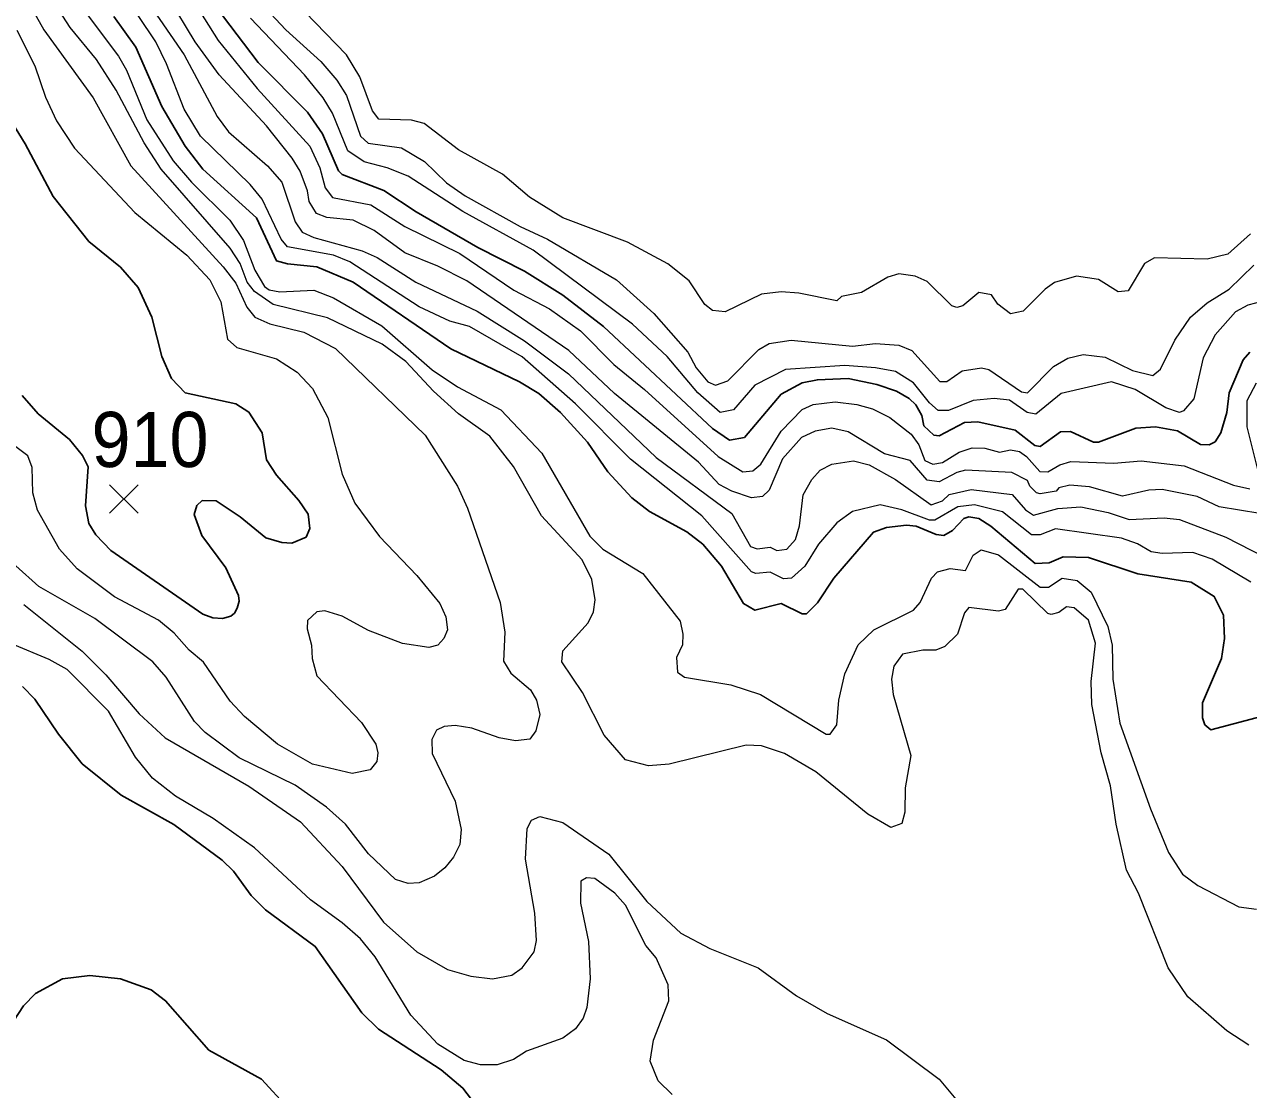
# Model space of a CAD drawing. Extents: x 265 to 291.4, y 7731.5 to 7759.6.
# Drawn here: x 276.988 to 278.762, y 7753.933 to 7755.477 of the extents above; entities that cross this region are included whole.
import ezdxf
from ezdxf.enums import TextEntityAlignment as Align

# ---------------------------------------------------------------- set-up
doc = ezdxf.new("R2010")
doc.units = 0
doc.header["$LTSCALE"] = 0.032
for name, color, linetype, lineweight in [('1', 7, 'Continuous', 25), ('2', 7, 'Continuous', 13), ('21', 7, 'Continuous', 25), ('61', 7, 'Continuous', 13)]:
    doc.layers.add(name, color=color, linetype=linetype, lineweight=lineweight)

msp = doc.modelspace()

# ---------------------------------------------------------------- linework, layer by layer
at = {"layer": '1'}
for points in [[(278.7896, 7754.4763), (278.7077, 7754.4548), (278.6989, 7754.462), (278.6957, 7754.4723), (278.6957, 7754.4938), (278.7228, 7754.5582), (278.7275, 7754.5869), (278.726, 7754.6211), (278.7124, 7754.6481), (278.679, 7754.6688), (278.6019, 7754.6807), (278.5303, 7754.7046), (278.4937, 7754.7054), (278.473, 7754.6966), (278.4531, 7754.6958), (278.3887, 7754.7499), (278.3712, 7754.7611), (278.3569, 7754.7634), (278.3497, 7754.7611), (278.333, 7754.7436), (278.3203, 7754.7364), (278.3092, 7754.738), (278.2805, 7754.7499), (278.2662, 7754.7515), (278.2376, 7754.7483), (278.2185, 7754.7412), (278.1612, 7754.6744), (278.1373, 7754.6386), (278.1214, 7754.6227), (278.115, 7754.6227), (278.0848, 7754.6378), (278.0466, 7754.6282), (278.0299, 7754.6378), (277.9981, 7754.6919), (277.971, 7754.7237), (277.948, 7754.742), (277.8939, 7754.7714), (277.8684, 7754.7913), (277.8334, 7754.8287), (277.804, 7754.8717), (277.765, 7754.9146), (277.7332, 7754.9424), (277.7054, 7754.9591), (277.6059, 7755.0069), (277.4643, 7755.1039), (277.4118, 7755.1262), (277.3689, 7755.1302), (277.353, 7755.1349), (277.3243, 7755.197), (277.2464, 7755.2678), (277.2209, 7755.3012), (277.1867, 7755.3585), (277.1493, 7755.4444), (277.1175, 7755.489)], [(277.275, 7755.4905), (277.3267, 7755.4221), (277.3983, 7755.3505), (277.4198, 7755.3187), (277.4429, 7755.2654), (277.4484, 7755.2598), (277.5089, 7755.2368), (277.5558, 7755.2057), (277.6449, 7755.154), (277.7125, 7755.1198), (277.7682, 7755.0848), (277.8271, 7755.0395), (277.9854, 7754.8915), (278.01, 7754.8748), (278.0315, 7754.8788), (278.0848, 7754.9416), (278.1151, 7754.9576), (278.1373, 7754.9623), (278.1819, 7754.9639), (278.2232, 7754.9552), (278.2519, 7754.9456), (278.2702, 7754.9353), (278.2797, 7754.9258), (278.2884, 7754.9106), (278.2916, 7754.8955), (278.306, 7754.882), (278.3139, 7754.8812), (278.3505, 7754.9003), (278.3696, 7754.9011), (278.4237, 7754.8891), (278.4523, 7754.8669)], [(276.9536, 7755.3617), (276.9886, 7755.3044), (277.0292, 7755.228), (277.0809, 7755.1628), (277.1271, 7755.1254), (277.1525, 7755.096), (277.1724, 7755.053), (277.1867, 7754.9958), (277.201, 7754.9639), (277.2209, 7754.9432), (277.2941, 7754.9273), (277.3132, 7754.9154), (277.3323, 7754.8852), (277.3386, 7754.8462), (277.3529, 7754.8239), (277.3856, 7754.7873), (277.3991, 7754.7674), (277.4015, 7754.7468), (277.3959, 7754.734), (277.3753, 7754.7253), (277.3609, 7754.7261), (277.3379, 7754.7332), (277.3005, 7754.7634), (277.2655, 7754.7865), (277.2456, 7754.7873), (277.2376, 7754.7801), (277.2336, 7754.7667), (277.2448, 7754.7364), (277.2798, 7754.6895), (277.2981, 7754.6497), (277.2988, 7754.6411), (277.2961, 7754.6312), (277.2921, 7754.6239), (277.2869, 7754.6195), (277.275, 7754.6163), (277.2607, 7754.6171), (277.2464, 7754.6226), (277.1128, 7754.7149), (277.0912, 7754.7372), (277.0809, 7754.7539), (277.0761, 7754.7794), (277.0801, 7754.8359), (277.0721, 7754.8526), (277.053, 7754.8756), (277.0077, 7754.913), (276.9846, 7754.9393)], [(278.5987, 7754.8923), (278.6273, 7754.8939), (278.6592, 7754.8883), (278.6926, 7754.8685), (278.7053, 7754.8677), (278.714, 7754.8724), (278.722, 7754.8852), (278.7307, 7754.9146), (278.7339, 7754.9433), (278.7546, 7754.991), (278.7642, 7755.0021)], [(278.4523, 7754.8669), (278.4603, 7754.8653), (278.4897, 7754.8868), (278.504, 7754.8875), (278.5374, 7754.8716), (278.5446, 7754.8716), (278.5987, 7754.8923)], [(276.9847, 7754.5176), (277.0029, 7754.4994), (277.0371, 7754.4485), (277.0714, 7754.4055), (277.1278, 7754.3601), (277.2042, 7754.3172), (277.2742, 7754.2655), (277.2909, 7754.2496), (277.3164, 7754.2146), (277.337, 7754.1939), (277.4094, 7754.1406), (277.477, 7754.0444), (277.5009, 7754.0205), (277.5916, 7753.9616), (277.6234, 7753.9353), (277.6497, 7753.9004)], [(277.3697, 7753.9067), (277.3315, 7753.9481), (277.2551, 7753.9902), (277.1923, 7754.0618), (277.1716, 7754.0777), (277.1271, 7754.0937), (277.0825, 7754.0984), (277.0427, 7754.0937), (277.0038, 7754.0722), (276.9862, 7754.0547), (276.9648, 7754.0213), (276.9473, 7754.0014), (276.9282, 7753.9886), (276.8932, 7753.9727), (276.8717, 7753.9576), (276.8518, 7753.929)]]:
    msp.add_lwpolyline(points, dxfattribs=at)
at = {"layer": '2'}
for points in [[(277.6044, 7755.0474), (277.5598, 7755.0681), (277.4596, 7755.1334), (277.4357, 7755.1429), (277.3689, 7755.1548), (277.3601, 7755.166), (277.3323, 7755.224), (277.3148, 7755.2455), (277.2432, 7755.3155), (277.2193, 7755.3545), (277.1939, 7755.4205), (277.178, 7755.4524), (277.1525, 7755.4905), (277.0865, 7755.5757), (277.0626, 7755.6242), (277.0427, 7755.6958), (277.0292, 7755.7817), (277.0157, 7755.839), (276.9624, 7756.0076)], [(277.5065, 7755.014), (277.427, 7755.0522), (277.3482, 7755.0713), (277.3211, 7755.0904), (277.3108, 7755.1039), (277.3005, 7755.131), (277.2861, 7755.1533), (277.1859, 7755.2678), (277.1613, 7755.306), (277.1207, 7755.3824), (277.092, 7755.4269), (277.0539, 7755.473), (277.0284, 7755.5128), (276.9878, 7755.6099), (276.9584, 7755.7101)], [(276.987, 7755.6751), (277.0157, 7755.586), (277.0467, 7755.5351), (277.1239, 7755.4317), (277.1358, 7755.411), (277.1652, 7755.3394), (277.2034, 7755.2797)], [(276.9695, 7755.5526), (277.0157, 7755.4699), (277.0873, 7755.3712), (277.1422, 7755.2726), (277.2758, 7755.1262), (277.2941, 7755.1024), (277.31, 7755.0674), (277.3219, 7755.053), (277.3434, 7755.0435), (277.3928, 7755.0315), (277.4389, 7755.0077), (277.5685, 7754.882), (277.6155, 7754.808), (277.6298, 7754.7762), (277.6775, 7754.6394), (277.6839, 7754.5964), (277.6823, 7754.5543), (277.6926, 7754.5368), (277.7213, 7754.5129), (277.73, 7754.4978), (277.7348, 7754.4771), (277.7292, 7754.4532), (277.7205, 7754.4413), (277.6998, 7754.4389), (277.6759, 7754.4429), (277.6362, 7754.4572), (277.6123, 7754.4612), (277.5964, 7754.4596), (277.5853, 7754.454), (277.5781, 7754.4405), (277.5789, 7754.4206), (277.6123, 7754.3514), (277.621, 7754.31), (277.6187, 7754.2886), (277.6099, 7754.2703), (277.5972, 7754.2544), (277.5821, 7754.2424), (277.5598, 7754.2329)], [(277.3148, 7755.5255), (277.3665, 7755.4699), (277.4174, 7755.4237), (277.4405, 7755.3967), (277.4548, 7755.3744), (277.4747, 7755.3155), (277.4858, 7755.3052), (277.5343, 7755.2988), (277.5678, 7755.2789), (277.5996, 7755.2479), (277.6266, 7755.2288), (277.7062, 7755.1843), (277.7459, 7755.166), (277.8462, 7755.1071), (277.9003, 7755.0586), (277.9496, 7755.0021), (277.9615, 7754.9798), (277.9782, 7754.9592), (277.9894, 7754.9544), (278.0076, 7754.9607), (278.0522, 7755.0061), (278.0673, 7755.0148), (278.0991, 7755.0196), (278.1882, 7755.0109), (278.2216, 7755.0148), (278.2551, 7755.0124), (278.2741, 7755.0045)], [(278.7649, 7755.1739), (278.7323, 7755.1445), (278.7021, 7755.1373), (278.6258, 7755.1389), (278.6114, 7755.131), (278.5876, 7755.0912), (278.5732, 7755.0896), (278.5446, 7755.1079), (278.5128, 7755.1127), (278.481, 7755.1031), (278.4674, 7755.0936), (278.4356, 7755.0618), (278.4173, 7755.0578), (278.399, 7755.0721), (278.3895, 7755.0856), (278.3712, 7755.0888), (278.3481, 7755.0697), (278.3394, 7755.0673), (278.3322, 7755.0697), (278.2964, 7755.1047), (278.2789, 7755.1127), (278.2551, 7755.1159), (278.2391, 7755.1111), (278.201, 7755.0888), (278.1723, 7755.0832), (278.1652, 7755.0769), (278.1103, 7755.088), (278.0848, 7755.0896), (278.0562, 7755.0864), (278.0037, 7755.061), (277.9854, 7755.0626), (277.9742, 7755.0713), (277.9512, 7755.1055), (277.9202, 7755.1302), (277.8621, 7755.162), (277.7682, 7755.197), (277.7197, 7755.2272), (277.6807, 7755.2606), (277.6171, 7755.2956), (277.567, 7755.3338), (277.5487, 7755.3386), (277.5017, 7755.3402), (277.4922, 7755.3521), (277.4739, 7755.4015), (277.4548, 7755.4333), (277.3641, 7755.5271)], [(277.1636, 7755.5144), (277.2193, 7755.4333), (277.267, 7755.3442), (277.2837, 7755.3219), (277.3402, 7755.2726), (277.3609, 7755.2487), (277.38, 7755.1914), (277.3904, 7755.1763), (277.4071, 7755.1684), (277.4771, 7755.1493), (277.4993, 7755.1397), (277.555, 7755.1039), (277.6441, 7755.0618), (277.7125, 7755.0188), (277.7762, 7754.9711), (277.9035, 7754.8494), (278.0132, 7754.7682), (278.0402, 7754.7205), (278.0498, 7754.7173), (278.0689, 7754.7197), (278.0785, 7754.7149), (278.0928, 7754.7165), (278.1055, 7754.7308), (278.1111, 7754.7507), (278.1166, 7754.7953), (278.1294, 7754.8176), (278.1413, 7754.8311), (278.158, 7754.8398), (278.1898, 7754.8446), (278.2121, 7754.839), (278.2503, 7754.8176), (278.302, 7754.781), (278.3187, 7754.7865), (278.3282, 7754.7961), (278.3601, 7754.8032)], [(278.2964, 7754.8168), (278.2717, 7754.8454), (278.2344, 7754.8549), (278.1819, 7754.8868), (278.158, 7754.8923), (278.1341, 7754.8876), (278.1143, 7754.8788), (278.0864, 7754.8478), (278.0673, 7754.8024), (278.0578, 7754.7929), (278.0419, 7754.7913), (278.0132, 7754.8008), (277.9949, 7754.8104), (277.9647, 7754.843), (277.843, 7754.9424), (277.777, 7755.0045), (277.629, 7755.1055), (277.5869, 7755.127), (277.5391, 7755.1461), (277.4946, 7755.1787), (277.4643, 7755.1938), (277.4262, 7755.1978), (277.411, 7755.2034), (277.4007, 7755.2209), (277.3983, 7755.236), (277.3872, 7755.2646), (277.376, 7755.2837), (277.3386, 7755.3307), (277.2702, 7755.4046), (277.2352, 7755.4524), (277.1963, 7755.5176)], [(277.2289, 7755.5176), (277.2686, 7755.454), (277.3251, 7755.3847), (277.4015, 7755.3012), (277.4158, 7755.2694), (277.4238, 7755.2408), (277.4341, 7755.2264), (277.4898, 7755.2161), (277.5391, 7755.1843), (277.6187, 7755.1453), (277.6974, 7755.092), (277.7491, 7755.065), (277.7937, 7755.0331), (277.8422, 7754.9846), (277.8867, 7754.948), (277.9933, 7754.851), (278.0291, 7754.8287), (278.0435, 7754.8303), (278.0554, 7754.8398), (278.0848, 7754.8876), (278.1151, 7754.9194), (278.131, 7754.9265), (278.1628, 7754.9305), (278.1946, 7754.9265), (278.2169, 7754.9202), (278.2423, 7754.9074), (278.2733, 7754.8836), (278.2845, 7754.8677), (278.2932, 7754.8454), (278.3044, 7754.8398), (278.3187, 7754.8422)], [(278.7435, 7755.061), (278.714, 7755.0276), (278.6965, 7754.9942), (278.683, 7754.9345), (278.6679, 7754.917), (278.6623, 7754.9146), (278.6425, 7754.9218), (278.5979, 7754.948), (278.5637, 7754.9591), (278.4905, 7754.9424), (278.4539, 7754.9122), (278.4412, 7754.9146), (278.4157, 7754.9329), (278.3935, 7754.9353), (278.3632, 7754.9321), (278.3274, 7754.9178), (278.3123, 7754.9178), (278.2996, 7754.9289), (278.2765, 7754.9576), (278.2503, 7754.9743), (278.2216, 7754.9798), (278.1771, 7754.983), (278.0912, 7754.9774), (278.0466, 7754.9544), (278.0156, 7754.9186), (277.9965, 7754.9146), (277.9639, 7754.9432), (277.9193, 7754.9958), (277.8692, 7755.0427), (277.7253, 7755.1501), (277.6234, 7755.2065), (277.5439, 7755.2575), (277.5137, 7755.2694), (277.4803, 7755.2781), (277.4564, 7755.2941), (277.4341, 7755.349), (277.4206, 7755.3712), (277.3935, 7755.4046), (277.3156, 7755.4866)], [(276.9767, 7755.4691), (277.0029, 7755.4174), (277.0181, 7755.372), (277.034, 7755.3378), (277.0602, 7755.298), (277.1477, 7755.205), (277.2233, 7755.1429), (277.2567, 7755.1071), (277.2726, 7755.0753), (277.2822, 7755.0212), (277.2957, 7755.0093), (277.353, 7754.9926), (277.3832, 7754.9735), (277.4055, 7754.9496), (277.4277, 7754.9074), (277.4484, 7754.8255), (277.4667, 7754.7834), (277.5025, 7754.7348), (277.5566, 7754.6783), (277.59, 7754.6378), (277.5988, 7754.6187), (277.6012, 7754.5996), (277.5956, 7754.5869), (277.5869, 7754.5773), (277.5741, 7754.5741), (277.5359, 7754.5797), (277.4866, 7754.5988), (277.4484, 7754.6195), (277.423, 7754.6274), (277.4118, 7754.6258), (277.3983, 7754.6131), (277.3975, 7754.6012), (277.4039, 7754.5773), (277.4047, 7754.5582), (277.4118, 7754.5328), (277.4763, 7754.4652), (277.4969, 7754.4341), (277.5001, 7754.4214), (277.4985, 7754.4087), (277.489, 7754.3967), (277.4628, 7754.3912), (277.4055, 7754.4047), (277.3546, 7754.4341), (277.3068, 7754.4739), (277.2861, 7754.4962), (277.2472, 7754.5527), (277.2265, 7754.5702), (277.205, 7754.5948)], [(277.2034, 7755.2797), (277.2297, 7755.2487), (277.2854, 7755.1938), (277.3052, 7755.1644), (277.3219, 7755.1214), (277.3355, 7755.0976), (277.3426, 7755.0928), (277.3578, 7755.0896), (277.4071, 7755.092), (277.4357, 7755.0809), (277.5057, 7755.0403), (277.5789, 7754.9767), (277.6155, 7754.952), (277.6783, 7754.9186), (277.738, 7754.8558), (277.8072, 7754.7356), (277.8263, 7754.7165), (277.8844, 7754.6815), (277.9384, 7754.6123), (277.9424, 7754.5932), (277.9416, 7754.5781), (277.9329, 7754.5598), (277.9345, 7754.5383), (277.9448, 7754.5312), (278.0116, 7754.52), (278.0546, 7754.5057), (278.1501, 7754.4484), (278.1556, 7754.4484), (278.1652, 7754.462), (278.1683, 7754.4978), (278.1771, 7754.536), (278.1962, 7754.5781), (278.2192, 7754.5996), (278.2765, 7754.6282), (278.2861, 7754.6394), (278.3028, 7754.6744), (278.3115, 7754.6839), (278.3298, 7754.6887), (278.3521, 7754.6855), (278.3632, 7754.7078), (278.3744, 7754.7157), (278.3998, 7754.7086), (278.4603, 7754.6616), (278.4722, 7754.6616), (278.4921, 7754.6744), (278.5136, 7754.6712), (278.5343, 7754.6545), (278.5581, 7754.6044), (278.5645, 7754.5773), (278.5653, 7754.528), (278.5756, 7754.4644), (278.6202, 7754.3403), (278.6464, 7754.2766), (278.6663, 7754.2456), (278.6886, 7754.2289), (278.7483, 7754.1979), (278.7737, 7754.1947)], [(278.9535, 7755.1342), (278.9344, 7755.1373), (278.8787, 7755.1286), (278.8373, 7755.0968), (278.8167, 7755.0848), (278.761, 7755.0705), (278.7435, 7755.061)], [(278.4332, 7754.9448), (278.442, 7754.9432), (278.4794, 7754.9814), (278.5001, 7754.9934), (278.5223, 7754.9989), (278.5542, 7754.9949), (278.5939, 7754.9759), (278.6234, 7754.9687), (278.6345, 7754.9775), (278.6552, 7755.0196), (278.6782, 7755.053), (278.7021, 7755.0737), (278.7339, 7755.0936), (278.7697, 7755.1286)], [(278.0419, 7754.6839), (277.9695, 7754.7651), (277.8661, 7754.847), (277.7865, 7754.9273), (277.7093, 7754.9957), (277.633, 7755.0395), (277.6044, 7755.0474)], [(277.7372, 7754.7651), (277.6966, 7754.8367), (277.6624, 7754.8804), (277.6171, 7754.913), (277.5805, 7754.9456), (277.5407, 7754.9886), (277.5065, 7755.014)], [(278.2741, 7755.0045), (278.3147, 7754.9599), (278.325, 7754.9599), (278.3473, 7754.9751), (278.3752, 7754.9798), (278.3855, 7754.9774), (278.4332, 7754.9448)], [(278.7761, 7754.8303), (278.7602, 7754.8939), (278.7602, 7754.9321), (278.7737, 7754.9576)], [(276.9998, 7754.7985), (276.999, 7754.8351), (276.9926, 7754.8518), (276.952, 7754.882)], [(278.3187, 7754.8422), (278.3426, 7754.8573), (278.3617, 7754.8637), (278.3799, 7754.8629), (278.4014, 7754.8573), (278.4173, 7754.8605), (278.43, 7754.8581)], [(278.43, 7754.8581), (278.4404, 7754.851), (278.4595, 7754.8295), (278.4714, 7754.8287), (278.4889, 7754.839), (278.5048, 7754.8438), (278.5669, 7754.8414), (278.6067, 7754.8446), (278.6687, 7754.8374), (278.7403, 7754.8096), (278.7642, 7754.804)], [(278.4452, 7754.808), (278.442, 7754.816), (278.4189, 7754.8279), (278.3521, 7754.8311), (278.3394, 7754.8279), (278.3139, 7754.8144), (278.2964, 7754.8168)], [(277.205, 7754.5948), (277.1819, 7754.6139), (277.1183, 7754.6473), (277.0642, 7754.6879), (277.0387, 7754.7165), (277.0069, 7754.773), (276.9998, 7754.7985)], [(278.3601, 7754.8032), (278.4197, 7754.7961), (278.4388, 7754.7738), (278.4507, 7754.7658), (278.4857, 7754.7754), (278.5192, 7754.7778), (278.5589, 7754.7698)], [(278.7785, 7754.7682), (278.7196, 7754.7778), (278.6878, 7754.7929), (278.6369, 7754.8032), (278.6178, 7754.8024), (278.5796, 7754.7937), (278.5319, 7754.8072), (278.5032, 7754.8096), (278.4873, 7754.8056), (278.4834, 7754.8008), (278.4603, 7754.7969), (278.4547, 7754.7985), (278.4452, 7754.808)], [(278.7657, 7754.6688), (278.7093, 7754.7022), (278.6814, 7754.7118), (278.6369, 7754.7102), (278.621, 7754.7126), (278.6011, 7754.7245), (278.578, 7754.7324), (278.4826, 7754.746), (278.4603, 7754.7372), (278.4476, 7754.7372), (278.4054, 7754.7706), (278.3648, 7754.781), (278.341, 7754.7778), (278.3076, 7754.7587), (278.2996, 7754.7587), (278.2598, 7754.7738), (278.228, 7754.781), (278.1882, 7754.7714), (278.1652, 7754.7547), (278.1389, 7754.7237), (278.119, 7754.6919), (278.0999, 7754.6744), (278.088, 7754.6736), (278.0689, 7754.6831), (278.0482, 7754.6815), (278.0419, 7754.6839)], [(278.7626, 7753.9974), (278.7308, 7754.0181), (278.6743, 7754.0674), (278.6456, 7754.1096), (278.6027, 7754.2178), (278.5852, 7754.2512), (278.5701, 7754.318), (278.5621, 7754.3737), (278.5486, 7754.4214), (278.535, 7754.4914), (278.5343, 7754.5248), (278.5406, 7754.5805), (278.5303, 7754.6139), (278.5096, 7754.6314), (278.4985, 7754.633), (278.4873, 7754.625), (278.4762, 7754.6219), (278.4714, 7754.6235), (278.4348, 7754.6585), (278.4285, 7754.6585), (278.4094, 7754.629), (278.3998, 7754.6266), (278.3569, 7754.6322), (278.3505, 7754.6243), (278.3402, 7754.5932), (278.3219, 7754.5757), (278.3091, 7754.5702), (278.2901, 7754.5702), (278.2606, 7754.5646), (278.2479, 7754.5471), (278.2447, 7754.528), (278.2471, 7754.5057), (278.2726, 7754.4174), (278.2646, 7754.3705), (278.2638, 7754.3355), (278.2598, 7754.3188), (278.2439, 7754.3132), (278.2105, 7754.3323), (278.1349, 7754.3936), (278.0896, 7754.4206), (278.0562, 7754.4317), (278.0339, 7754.4325), (277.9225, 7754.4047), (277.8923, 7754.4023), (277.8589, 7754.4111), (277.8279, 7754.4469), (277.7968, 7754.5089), (277.7666, 7754.5535), (277.7682, 7754.5694), (277.8048, 7754.6099), (277.8128, 7754.6258), (277.8151, 7754.6433), (277.8104, 7754.6728), (277.796, 7754.7014), (277.7372, 7754.7651)], [(278.5589, 7754.7698), (278.5892, 7754.7595), (278.6401, 7754.7619), (278.6623, 7754.7595), (278.7292, 7754.734), (278.8039, 7754.6958)], [(277.38, 7754.3745), (277.2989, 7754.4142), (277.2496, 7754.4508), (277.2344, 7754.4667), (277.1931, 7754.5312), (277.174, 7754.5535), (277.0897, 7754.6163), (277.0085, 7754.6624), (276.9751, 7754.6927)], [(276.9871, 7754.6362), (277.0714, 7754.5686), (277.1056, 7754.5344), (277.1541, 7754.4779), (277.1915, 7754.4429), (277.3132, 7754.3729), (277.388, 7754.3212), (277.4484, 7754.2567), (277.5081, 7754.1756), (277.5566, 7754.1326), (277.6012, 7754.1072), (277.6346, 7754.0976), (277.6664, 7754.0937), (277.6942, 7754.0992), (277.7094, 7754.1096), (277.7268, 7754.1326), (277.73, 7754.1494), (277.7276, 7754.1891), (277.7141, 7754.2671), (277.7165, 7754.3116), (277.7229, 7754.3236), (277.7348, 7754.3291), (277.7682, 7754.3204), (277.835, 7754.2742), (277.8899, 7754.2058), (277.9392, 7754.1597), (277.9814, 7754.1374), (278.0514, 7754.1096), (278.1071, 7754.069), (278.1516, 7754.0435), (278.2376, 7754.0054), (278.3139, 7753.9481), (278.4006, 7753.8439)], [(277.4484, 7754.1748), (277.4023, 7754.2082), (277.3212, 7754.2838), (277.2615, 7754.3259), (277.2066, 7754.3586), (277.1732, 7754.3848), (277.1485, 7754.4151), (277.1095, 7754.4819), (277.0499, 7754.5423), (277.0236, 7754.5566), (276.968, 7754.5797)], [(277.5598, 7754.2329), (277.5439, 7754.2321), (277.5256, 7754.2376), (277.4866, 7754.275), (277.4532, 7754.318), (277.4254, 7754.3427), (277.38, 7754.3745)], [(277.9265, 7753.9258), (277.9066, 7753.9457), (277.8947, 7753.9744), (277.8995, 7754.0046), (277.9217, 7754.0619), (277.9209, 7754.0849), (277.9034, 7754.1239), (277.8883, 7754.1422), (277.8589, 7754.2003), (277.8438, 7754.2178), (277.8144, 7754.2392), (277.8024, 7754.24), (277.7945, 7754.2353), (277.7937, 7754.2035), (277.8056, 7754.1478), (277.808, 7754.0937), (277.8032, 7754.0523), (277.7976, 7754.0364), (277.7865, 7754.0213), (277.7682, 7754.0077), (277.7157, 7753.9886), (277.6966, 7753.9767), (277.6728, 7753.9688), (277.6489, 7753.9688)], [(277.6489, 7753.9688), (277.625, 7753.9751), (277.5868, 7753.999), (277.5479, 7754.0412), (277.4962, 7754.1255), (277.4747, 7754.1517), (277.4484, 7754.1748)]]:
    msp.add_lwpolyline(points, dxfattribs=at)
at = {"layer": '21'}
for p, q in [((277.1112, 7754.81), (277.1524, 7754.7688)), ((277.1524, 7754.81), (277.1112, 7754.7688))]:
    msp.add_line(p, q, dxfattribs=at)

# ---------------------------------------------------------------- texts
at = {"layer": '61', "width": 0.95}
msp.add_text('910', height=0.08, dxfattribs=at).set_placement((277.1698, 7754.8357), align=Align.CENTER)

doc.saveas('drawing.dxf')
